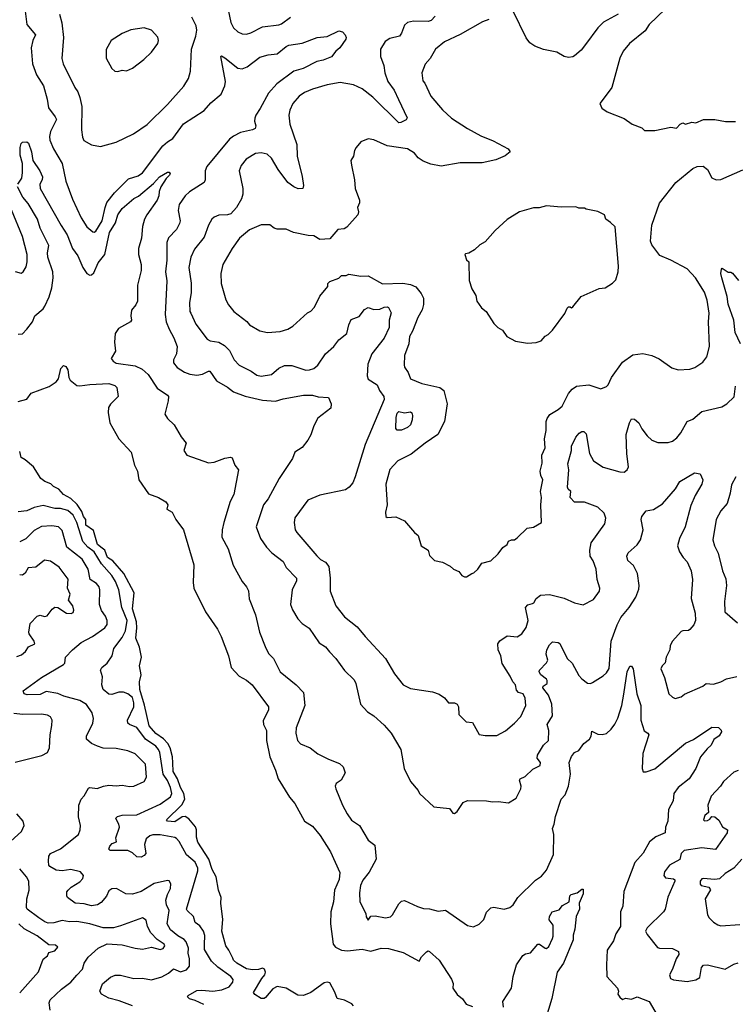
# Model space of a CAD drawing. Extents: x 1678759 to 1859541, y 384609 to 522867.
# Tile 445 of 466: x 1800165 to 1805055, y 504345 to 511067. Entities that reach past the tile are written whole.
import ezdxf

# ---------------------------------------------------------------- set-up
doc = ezdxf.new("R2010")
doc.units = 0

msp = doc.modelspace()

# ---------------------------------------------------------------- linework, layer by layer
at = {"layer": '0CON20XD'}
for points in [[(1800202.4, 511125), (1800214.6, 511035), (1800272.9, 510965), (1800254.3, 510925), (1800243.3, 510875), (1800252.5, 510765), (1800281.1, 510691.1), (1800328.2, 510615), (1800352.1, 510525), (1800361.1, 510465), (1800408.5, 510405), (1800415.7, 510385.7), (1800375.4, 510304.6), (1800368.7, 510268.7), (1800371.5, 510245), (1800395.3, 510185.3), (1800455.9, 510085.9), (1800480, 509965), (1800525, 509841.2), (1800585, 509714), (1800623.4, 509653.4), (1800665, 509618.6), (1800675, 509617.1), (1800685, 509624.3), (1800729.2, 509695), (1800748.3, 509785), (1800761.2, 509818.8), (1800812.3, 509885), (1800909.5, 509980.5), (1800975, 510000.8), (1801005, 510020.9), (1801143.9, 510206.1), (1801175, 510233.9), (1801210.5, 510255), (1801284.8, 510355.2), (1801425, 510446.2), (1801471.3, 510498.7), (1801542.1, 510557.9), (1801567.3, 510615), (1801571.8, 510645), (1801538.8, 510815), (1801545, 510821.2), (1801567.3, 510807.3), (1801655, 510736.5), (1801685, 510731.1), (1801720, 510745), (1801805, 510810.9), (1801862.9, 510827.1), (1801925, 510834.6), (1801985, 510883.1), (1802005, 510892.5), (1802095, 510907.9), (1802197.5, 510945), (1802265, 510952), (1802345, 510991.2), (1802370, 510985), (1802390, 510965), (1802396.7, 510946.7), (1802393.3, 510935), (1802353.3, 510875), (1802325, 510853.3), (1802295, 510814), (1802238.8, 510791.2), (1802195, 510782.5), (1802101.2, 510735), (1802039.2, 510715), (1801921.7, 510628.3), (1801864.7, 510565.3), (1801808.9, 510461.1), (1801777.5, 510415), (1801770.8, 510395), (1801769.2, 510375), (1801777.7, 510342.3), (1801773.8, 510325), (1801755.4, 510314.6), (1801673.4, 510296.6), (1801625, 510272.2), (1801599.5, 510250.5), (1801444.5, 510065), (1801433.3, 510035), (1801431.8, 509975), (1801424.6, 509955.4), (1801325, 509892.2), (1801295.6, 509865), (1801254.5, 509805), (1801247.5, 509765), (1801260.5, 509695), (1801257.1, 509675), (1801235.7, 509635), (1801181.6, 509578.4), (1801170, 509545), (1801169.4, 509425), (1801160.9, 509345), (1801170.4, 509285), (1801159.5, 509055), (1801165.5, 509005), (1801185.5, 508955), (1801219.1, 508895), (1801240, 508835), (1801235.7, 508785), (1801215.8, 508745), (1801216, 508725), (1801241.7, 508691.7), (1801290.6, 508660.6), (1801327.8, 508647.8), (1801375, 508640.9), (1801415, 508647.5), (1801455, 508667.8), (1801465, 508666.9), (1801510.5, 508600.5), (1801585, 508558.1), (1801625, 508527.5), (1801705, 508497.3), (1801825, 508468.9), (1801913.6, 508463.6), (1801965, 508479.4), (1802105, 508503.1), (1802165, 508503.3), (1802205, 508491.9), (1802275, 508486.7), (1802294.4, 508445), (1802291.9, 508415), (1802203.2, 508346.8), (1802174, 508295), (1802155, 508232.5)], [(1801588.9, 511135), (1801607.8, 511047.8), (1801625, 511012), (1801654.6, 510984.6), (1801685, 510970.8), (1801715, 510969.2), (1801745, 510977.5), (1801825, 511018.6), (1801935, 511032), (1801955, 511040), (1802015, 511085.6)], [(1804255, 511104.5), (1804155, 511050.8), (1804115, 511012), (1804031.7, 510898.3), (1804001.8, 510858.2), (1803955, 510821.2), (1803945, 510814), (1803915, 510809.2), (1803885.8, 510815.8), (1803835, 510846), (1803743.9, 510863.9), (1803685, 510886.7), (1803650.3, 510910.3), (1803625, 510943.3), (1803536.2, 511125)], [(1804575, 511138.9), (1804465, 511033.3), (1804438.2, 510991.8), (1804331.4, 510905), (1804288.6, 510851.4), (1804266, 510805), (1804211.2, 510605), (1804152.5, 510525), (1804130, 510495), (1804143.6, 510463.6), (1804178.3, 510438.3), (1804295, 510392.5), (1804350, 510355), (1804415, 510330), (1804435, 510310), (1804505, 510310), (1804615, 510332.5), (1804653, 510327), (1804677, 510353), (1804695, 510362.5), (1804715, 510353.3), (1804757, 510367), (1804785, 510363.3), (1804836.4, 510386.4), (1804913.9, 510386.1), (1804987, 510373), (1805055, 510372.5)], [(1800436, 511105), (1800452.2, 511045), (1800465.5, 510945), (1800453.2, 510803.2), (1800463.1, 510765), (1800540.8, 510605), (1800562.5, 510575), (1800577.1, 510535), (1800589.2, 510475), (1800588, 510315), (1800594.1, 510264.1), (1800603, 510243), (1800655, 510213.8), (1800717.7, 510202.3), (1800825, 510231.2), (1800942.9, 510287.1), (1801035, 510352), (1801175, 510488), (1801287.4, 510612.6), (1801317.5, 510665), (1801332.5, 510715), (1801338.2, 510865), (1801368.2, 510955), (1801375.4, 510995.4), (1801371.8, 511025), (1801341.5, 511085)], [(1803005, 511092.2), (1802977.4, 511062.6), (1802956.1, 511053.9), (1802855, 511057.8), (1802815, 511049.2), (1802795, 511028.8), (1802773.8, 510975), (1802759.5, 510955), (1802695, 510938.8), (1802661.2, 510918.8), (1802629.4, 510865), (1802630, 510815), (1802654, 510754), (1802661.1, 510705), (1802680.8, 510645), (1802724.6, 510585), (1802752.6, 510522.6), (1802812.5, 510397.5), (1802805, 510382.5), (1802770, 510365), (1802755, 510363.8), (1802578, 510538), (1802505.2, 510595.2), (1802445, 510623.1), (1802355, 510637.3), (1802265, 510622.5), (1802165, 510593.3), (1802110.2, 510569.8), (1802074.3, 510545), (1802032.2, 510495), (1802010.9, 510449.1), (1802003.5, 510415), (1802010.9, 510355), (1802058.2, 510215), (1802060.4, 510135), (1802095.9, 509995.9), (1802103.9, 509936.1), (1802100, 509915), (1802067.1, 509912.9), (1802039.2, 509925), (1801996.6, 509956.6), (1801930.4, 510045), (1801885, 510121.4), (1801855, 510148.9), (1801815, 510157.5), (1801777.2, 510152.8), (1801712.9, 510115), (1801678.9, 510071.1), (1801665.6, 510035), (1801690.9, 509915), (1801689.6, 509875), (1801681.5, 509845), (1801645.4, 509785), (1801607.4, 509742.6), (1801585, 509734.6), (1801525, 509732.7), (1801495, 509720), (1801478.1, 509705), (1801455.4, 509664.6), (1801426.5, 509583.5), (1801360.5, 509499.5), (1801334.6, 509445.4), (1801321.8, 509375), (1801337.4, 509267.4), (1801336.2, 509205), (1801325.4, 509135), (1801328.5, 509075), (1801335, 509062.5), (1801368.9, 508988.9), (1801445.5, 508885.5), (1801467.5, 508875), (1801525, 508866.5), (1801563.8, 508843.8), (1801598.1, 508808.1), (1801631.1, 508745), (1801665, 508709.4), (1801746.8, 508666.8), (1801785, 508639.4), (1801815, 508633.8), (1801886, 508644), (1801935, 508688.5), (1801975, 508706.4), (1802025, 508706.4), (1802120, 508675), (1802145, 508675.6), (1802175, 508685.6), (1802201.9, 508708.1), (1802254.7, 508785.3), (1802312.2, 508835), (1802345, 508880.6), (1802401.4, 508925), (1802414.5, 508985), (1802429.6, 509020.4), (1802485, 509040), (1802521.6, 509088.4), (1802545, 509102.5), (1802585, 509088.9), (1802625, 509090), (1802655, 509103.8), (1802676.2, 509106.2), (1802685, 509101.2), (1802699.4, 509075), (1802702.2, 509065), (1802690, 509015), (1802690.4, 508965), (1802656.2, 508893.8), (1802571.5, 508785), (1802544.5, 508715), (1802538.8, 508635), (1802545, 508612.5), (1802606.7, 508575), (1802623.8, 508535), (1802653.8, 508495), (1802656, 508475), (1802525, 508166.7), (1802458.1, 507945), (1802440.5, 507905), (1802415.3, 507874.7), (1802392, 507858), (1802215, 507821.9), (1802132.8, 507787.2), (1802044.5, 507665.5), (1802040.6, 507635), (1802048.1, 507585), (1802058.6, 507565), (1802195, 507407.1), (1802221.3, 507381.3), (1802255, 507363.5), (1802276.4, 507335), (1802287.5, 507255), (1802285.7, 507165), (1802324.6, 507064.6), (1802385, 506990), (1802472.1, 506922.1), (1802525.8, 506855), (1802665.5, 506705.5), (1802725, 506600), (1802785, 506526.7), (1802835, 506501.2), (1802985, 506478.8), (1803031.9, 506461.9), (1803068, 506438), (1803095, 506402.5), (1803135, 506403.8), (1803153.3, 506395), (1803163.8, 506375), (1803165, 506322.5), (1803215, 506273.3), (1803259.3, 506269.3), (1803305, 506187.5), (1803345, 506180), (1803425, 506179.2), (1803485, 506212.9), (1803545, 506264.2), (1803589.4, 506310.6), (1803622.5, 506385), (1803618.8, 506435), (1803606.2, 506465), (1803574, 506474), (1803559.1, 506489.1), (1803553.3, 506525), (1803535.5, 506545.5), (1803516.7, 506585), (1803460.8, 506670.8), (1803453.2, 506723.2), (1803434.2, 506764.2), (1803431.3, 506805), (1803445, 506826.5), (1803495, 506860.8), (1803565, 506854.4), (1803596, 506875), (1803625, 506916.7), (1803638.5, 506965), (1803620, 507055), (1803637.6, 507072.4), (1803668, 507082), (1803677.5, 507085), (1803693.8, 507115), (1803722.6, 507137.4), (1803785, 507143.1), (1803885, 507118.6), (1803955, 507086.2), (1804015, 507071.2), (1804085, 507108.8), (1804125.8, 507165), (1804128.6, 507185), (1804111.1, 507245), (1804104.6, 507315), (1804082.9, 507372.9), (1804062.7, 507405), (1804061.5, 507445), (1804070.5, 507495), (1804162.5, 507625), (1804170.8, 507665), (1804158.9, 507698.9), (1804115, 507740), (1804025, 507773.6), (1803955, 507773.5), (1803926.4, 507805), (1803930, 507845), (1803912, 507862), (1803907.8, 507875), (1803918.1, 507995), (1803909.7, 508035), (1803935.3, 508125), (1803934.6, 508155.4), (1803965, 508216.7), (1803987.5, 508245), (1804005, 508256.7), (1804020, 508255), (1804035, 508240), (1804058, 508105), (1804085, 508056.2), (1804151.7, 508011.7), (1804265, 507980), (1804295, 507978.8), (1804315, 507993.3), (1804323.8, 508015), (1804313.3, 508103.3), (1804308.2, 508235), (1804331.1, 508315), (1804345, 508341.2), (1804365, 508339.2), (1804395.4, 508315.4), (1804415, 508274), (1804452, 508225), (1804485, 508195.8), (1804525, 508181.4), (1804595, 508181.4), (1804625, 508189.2), (1804655, 508212.5), (1804682.6, 508247.4), (1804725, 508324.4), (1804765, 508339.2), (1804825, 508391.5), (1804963.3, 508425), (1804996.2, 508443.8), (1805047.1, 508492.9), (1805056.5, 508565)], [(1803370.3, 511069.7), (1803327, 511053), (1803175, 510965.6), (1803068.8, 510915), (1803006.2, 510865), (1802968.8, 510801.2), (1802935, 510762.5), (1802912, 510705), (1802920.5, 510650.5), (1802933.6, 510633.6), (1802974, 510545), (1803052.9, 510452.9), (1803115, 510394.3), (1803225, 510324.4), (1803315, 510273.3), (1803399.8, 510239.8), (1803502, 510185), (1803516.7, 510165), (1803481.7, 510138.3), (1803419.2, 510110.9), (1803325, 510090.4), (1803175, 510090.4), (1803045, 510068.1), (1802975, 510080.8), (1802922.1, 510102.1), (1802886.7, 510125), (1802863.3, 510155), (1802815, 510185.6), (1802675, 510205.7), (1802585, 510248), (1802546.4, 510253.6), (1802496.4, 510233.6), (1802463.3, 510195), (1802453.3, 510175), (1802446.7, 510135), (1802427.5, 510105), (1802433.3, 510073.3), (1802452.5, 509975), (1802456.7, 509915), (1802486.7, 509835), (1802487, 509817), (1802474.1, 509785.9), (1802480, 509755), (1802476.1, 509733.9), (1802399.3, 509650.7), (1802381.7, 509638.3), (1802340, 509635), (1802285, 509570), (1802215, 509567.5), (1802175, 509592.5), (1802137, 509593), (1802035, 509613.3), (1801986.1, 509636.1), (1801925, 509636.7), (1801905, 509643.3), (1801875, 509667.5), (1801815, 509666.7), (1801735, 509632), (1801668, 509575), (1801617.1, 509505), (1801553.2, 509396.8), (1801538.6, 509335), (1801541.9, 509265), (1801572.5, 509155), (1801591.3, 509121.3), (1801628.8, 509075), (1801716.8, 509006.8), (1801735, 508984.2), (1801805, 508942.9), (1801858, 508932), (1801945, 508939.2), (1801997.5, 508955), (1802032.5, 508975), (1802132.5, 509065), (1802155, 509077.5), (1802180, 509105), (1802215, 509180), (1802270, 509245), (1802270, 509265), (1802285, 509280), (1802345, 509302.5), (1802365, 509320), (1802395, 509320), (1802415, 509330), (1802496.1, 509316.1), (1802545, 509318), (1802644.5, 509264.5), (1802782.2, 509267.8), (1802835, 509258.8), (1802872.3, 509242.3), (1802908.9, 509198.9), (1802923.6, 509165), (1802923.4, 509123.4), (1802914.5, 509085.5), (1802884.4, 509035), (1802848.8, 508941.2), (1802827.5, 508905), (1802823.1, 508855), (1802794.4, 508775), (1802791.2, 508711.2), (1802794, 508695), (1802819.1, 508659.1), (1802835, 508616.2), (1802912.7, 508582.7)], [(1800835, 510714.2), (1800865, 510723.3), (1800895, 510718.8), (1800935, 510736.2), (1801013.3, 510795), (1801065.6, 510844.4), (1801108.8, 510905), (1801114, 510925), (1801108.8, 510948.8), (1801066.8, 510996.8), (1801015, 511012), (1800925, 510998), (1800865, 510973.8), (1800791.2, 510925), (1800755.9, 510864.1), (1800756, 510805), (1800795, 510733.3), (1800815, 510716.2), (1800835, 510714.2)], [(1800152.5, 509945), (1800178.9, 509985), (1800185.4, 510025), (1800183.5, 510085), (1800167.4, 510142.6), (1800168.2, 510195), (1800175, 510221.2), (1800185, 510230), (1800213, 510233), (1800225, 510223.3), (1800246.4, 510165), (1800256, 510106), (1800303.1, 510035), (1800320.6, 509995), (1800318.6, 509975), (1800303.1, 509945), (1800304.4, 509915), (1800448.8, 509661.2), (1800488.9, 509598.9), (1800526.7, 509505), (1800561.5, 509455), (1800595.6, 509375), (1800625, 509334), (1800645, 509322.5), (1800655, 509324.2), (1800670.6, 509339.4), (1800702.4, 509407.6), (1800746.3, 509463.7), (1800777.8, 509615), (1800820.8, 509679.2), (1800835, 509735.7), (1800865, 509778.9), (1800944.7, 509845.3), (1800977.4, 509862.6), (1801080.4, 509949.6), (1801120.6, 509995), (1801175, 510026), (1801186.7, 510026.7), (1801193.3, 510015), (1801188.8, 510005), (1801166.8, 509983.2), (1801129.4, 509925), (1801117.1, 509895), (1801115.6, 509865), (1801105.5, 509835), (1801034.7, 509735.3), (1801018.1, 509705), (1801004.4, 509655), (1800996.9, 509575), (1800977.5, 509505), (1800977.5, 509465), (1800994.2, 509395), (1800994.3, 509355), (1800970, 509255), (1800970.8, 509145), (1800959.1, 509120.9), (1800928, 509085), (1800924.2, 509045), (1800928.8, 509015), (1800923.3, 509005), (1800841.2, 508958.8), (1800818, 508925), (1800814, 508865), (1800818.8, 508805), (1800790, 508755), (1800803.3, 508735), (1800823.3, 508723.3), (1800955, 508703.9), (1801002.3, 508682.3), (1801042.7, 508645), (1801105, 508551.9), (1801174.2, 508504.2), (1801181.2, 508495), (1801179.2, 508465), (1801156, 508375), (1801175, 508343.3), (1801220.5, 508300.5), (1801269.5, 508219.5), (1801302.5, 508175), (1801287.5, 508125), (1801307.5, 508095), (1801455, 508041.2), (1801494.1, 508045.9), (1801565.9, 508074.1), (1801605, 508081.2), (1801616.2, 508075), (1801636, 508025), (1801659.2, 507995), (1801628.6, 507825), (1801602.6, 507777.4), (1801560.6, 507635), (1801548.9, 507585), (1801546.9, 507535), (1801589.4, 507455), (1801622.8, 507342.8), (1801685, 507231.2), (1801715.8, 507195.8), (1801728.8, 507168.8), (1801732.1, 507112.1), (1801776.7, 507005), (1801804.4, 506885), (1801841.7, 506788.3), (1801865, 506740), (1801899.2, 506705), (1801944.3, 506615), (1802054, 506525), (1802103.2, 506473.2), (1802114.3, 506385), (1802055, 506232.5), (1802052.7, 506195), (1802062.2, 506145), (1802083.8, 506123.8), (1802148.8, 506095), (1802203.3, 506055), (1802275, 506017.5), (1802349.7, 505989.7), (1802376.2, 505965), (1802388.8, 505925), (1802361.2, 505875), (1802327.3, 505852.7), (1802321.4, 505835), (1802325.8, 505815), (1802370.8, 505705), (1802402.9, 505645), (1802433.1, 505603.1), (1802486.2, 505565), (1802546.2, 505465), (1802591.7, 505431.7), (1802600, 505335), (1802552.1, 505247.9), (1802508.7, 505191.3), (1802494.3, 505155), (1802486, 505105), (1802490, 505045), (1802530, 504965), (1802533, 504943), (1802545, 504920), (1802565, 504946.7), (1802595, 504948.8), (1802665, 504936), (1802697.9, 504942.1), (1802712, 504955), (1802755, 505031.2), (1802775, 505050), (1802795, 505053.8), (1802882.1, 505012.1), (1802925, 504998), (1802965.9, 504995.9), (1803025, 504981.2), (1803075, 504988), (1803225, 504883.8), (1803265, 504873.8), (1803305, 504892.5), (1803321.2, 504908.8), (1803335.4, 504924.6), (1803355.6, 504974.4), (1803385, 505002.5), (1803405, 505007.1), (1803475, 504994.2), (1803513.9, 505006.1), (1803535.8, 505024.2), (1803569.2, 505075), (1803688.8, 505191.2), (1803729.7, 505220.3), (1803765, 505260), (1803812.1, 505367.9), (1803814.5, 505504.5), (1803805.6, 505545), (1803817.8, 505575), (1803825, 505626.7), (1803864.6, 505745), (1803891.9, 505775), (1803916, 505835), (1803929.2, 505915), (1803919.2, 505995), (1803935, 506036.7), (1803955, 506063.3), (1803985, 506076.7), (1804019.2, 506125), (1804057.5, 506155), (1804068.8, 506175), (1804075, 506210), (1804115, 506190), (1804145, 506186), (1804175, 506193.8), (1804206.4, 506223.6), (1804232, 506258), (1804251.4, 506298.6), (1804280.4, 506385), (1804292.3, 506462.3), (1804315.8, 506615), (1804335, 506652.5), (1804345, 506652.5), (1804356, 506635), (1804381.4, 506465), (1804410, 506385), (1804408.9, 506285), (1804430.8, 506210.8), (1804456.8, 506196.8), (1804464, 506185), (1804423.3, 506056.7), (1804418.8, 505955), (1804425, 505932.5), (1804445, 505931.2), (1804505, 505951.4), (1804715, 506126.7), (1804768.1, 506151.9), (1804895, 506237.5), (1804940, 506235), (1804957, 506217), (1804960, 506205), (1804945, 506178.8), (1804908.3, 506151.7), (1804890, 506115), (1804861.5, 506088.5), (1804817.1, 506035), (1804785.8, 505955), (1804738.6, 505885), (1804664.4, 505825), (1804635.6, 505785), (1804630.5, 505735), (1804597.5, 505675), (1804594.6, 505595), (1804578.1, 505555), (1804574.4, 505515.6), (1804512.1, 505487.9), (1804469.5, 505455), (1804425, 505377.8), (1804367.6, 505312.4), (1804292.2, 505115), (1804285.3, 505015), (1804269.3, 504975), (1804270, 504875), (1804238, 504825), (1804222.7, 504777.3), (1804178.9, 504715), (1804174.4, 504615), (1804177.5, 504535), (1804250, 504455), (1804256, 504435), (1804252, 504415), (1804265, 504393.8), (1804285, 504376.7), (1804305, 504386.2), (1804345, 504380), (1804385, 504395.7), (1804466.2, 504365), (1804520, 504270)], [(1802912.7, 508582.7), (1803035, 508556.9), (1803062, 508535), (1803085.6, 508445), (1803068.5, 508325), (1803022, 508235), (1802935, 508176.9), (1802838.8, 508101.2), (1802748.8, 508055), (1802695, 507996.7), (1802666.2, 507895), (1802676.2, 507755), (1802663.8, 507705), (1802667.5, 507675), (1802675, 507667.5), (1802735, 507673.3), (1802795, 507646.7), (1802862.5, 507565), (1802886.7, 507545), (1802907.5, 507475), (1802956.2, 507446.2), (1802965, 507410), (1803000, 507375), (1803055, 507362.5), (1803106.1, 507336.1), (1803130, 507315), (1803165, 507300), (1803185, 507272.5), (1803205, 507262.5), (1803217, 507263), (1803253.9, 507286.1), (1803268.3, 507291.7), (1803295, 507316.7), (1803322.7, 507357.3), (1803385, 507372.5), (1803435, 507420), (1803467.3, 507462.7), (1803495.9, 507484.1), (1803505, 507507.5), (1803525, 507516.7), (1803545, 507516.7), (1803565, 507530), (1803632.5, 507595), (1803675, 507603.3), (1803730, 507635), (1803725.7, 507755), (1803731.5, 507805), (1803722.9, 507845), (1803739.2, 507925), (1803725.8, 507955), (1803721.2, 507985), (1803735, 508040), (1803733.8, 508095), (1803754.4, 508145), (1803750, 508205), (1803761.7, 508261.7), (1803762, 508325), (1803770, 508345), (1803787.7, 508372.3), (1803845, 508405.7), (1803871.1, 508428.9), (1803914.5, 508515), (1803940.6, 508545), (1803969.2, 508565), (1804054.4, 508574.4), (1804135, 508547.5), (1804175, 508563.8), (1804186.7, 508575), (1804208, 508625), (1804285, 508730), (1804355, 508780), (1804421.7, 508788.3), (1804485, 508774.3), (1804535, 508750.8), (1804620.3, 508690.3), (1804665, 508676.7), (1804745, 508681.2), (1804777.7, 508692.3), (1804831.7, 508728.3), (1804860, 508765), (1804878.8, 508835), (1804870.8, 509005), (1804875.5, 509064.5), (1804862.8, 509152.8), (1804845, 509206.2), (1804783.6, 509305), (1804725, 509365.6), (1804615, 509425.8), (1804537.9, 509457.9), (1804485, 509529.2), (1804475.4, 509555.4), (1804483.4, 509665), (1804535.9, 509814.1), (1804649.4, 509955), (1804765, 510051.4), (1804795, 510064.2), (1804835, 510067.5), (1804865, 510043.8), (1804895, 509986.7), (1804925, 509973.3), (1804955, 509976.2), (1805105, 510042.5)], [(1800155, 508920), (1800185, 508923.3), (1800215, 508954.2), (1800253.5, 509005), (1800268.5, 509045), (1800325, 509093.1), (1800338, 509112), (1800366.7, 509175), (1800384.6, 509235.4), (1800394.6, 509304.6), (1800390.7, 509345), (1800356.7, 509445), (1800355.4, 509475), (1800364.5, 509525), (1800304.8, 509644.8), (1800287.3, 509705), (1800222.1, 509812.1), (1800186.7, 509855), (1800150.9, 509925)], [(1800135, 509348.8), (1800175, 509336.7), (1800190, 509345), (1800209.5, 509380.5), (1800216.7, 509415), (1800215.4, 509464.6), (1800185, 509586), (1800108.9, 509768.9)], [(1803635, 508858.8), (1803695, 508863.3), (1803727.5, 508875), (1803755, 508907.5), (1803775, 508917.5), (1803805, 508947.5), (1803888.8, 509061.2), (1803905, 509097.5), (1803915, 509106.7), (1803927, 509107), (1803935, 509100), (1803945, 509107.5), (1804001.7, 509178.3), (1804125, 509232.5), (1804165, 509237.5), (1804215, 509267.5), (1804238.3, 509291.7), (1804253.8, 509345), (1804256, 509385), (1804233, 509653), (1804203, 509683), (1804170, 509705), (1804160, 509735), (1804115, 509757.5), (1804035, 509772.5), (1804025, 509780), (1803985, 509780), (1803965, 509790), (1803865, 509787.5), (1803765, 509797.5), (1803715, 509782.5), (1803675, 509782.5), (1803580, 509755), (1803495, 509702.5), (1803415, 509627.5), (1803345, 509550), (1803309.5, 509530.5), (1803272.5, 509495), (1803235, 509474), (1803211.2, 509468.8), (1803207.5, 509465), (1803218.3, 509428.3), (1803233, 509413), (1803237, 509287), (1803255, 509230), (1803282.5, 509185), (1803287.5, 509145), (1803320.7, 509100.7), (1803352.5, 509075), (1803405, 508992.5), (1803432.5, 508965), (1803465, 508947.5), (1803492.5, 508905), (1803552.3, 508872.3), (1803635, 508858.8)], [(1805089.5, 508855), (1805052.6, 508932.6), (1805045.4, 509015), (1805005.5, 509125), (1804998, 509178), (1804961.9, 509305), (1804956.7, 509333.3), (1804960, 509365), (1804965, 509370), (1805005, 509342.5), (1805025, 509343.3), (1805035, 509337.5), (1805077.3, 509287.3)], [(1800155, 508461.2), (1800215, 508476.7), (1800243, 508517), (1800367.5, 508562.5), (1800414.7, 508595.3), (1800430.6, 508615), (1800446, 508685), (1800465, 508706.7), (1800480, 508700), (1800495, 508677.5), (1800500, 508625), (1800510, 508605), (1800555, 508570.5), (1800575, 508567.1), (1800645, 508577.1), (1800775, 508583.5), (1800815, 508568.6), (1800828.6, 508555), (1800837.5, 508495), (1800785, 508443.3), (1800771.2, 508418.8), (1800769.2, 508385), (1800780.8, 508315), (1800842.5, 508205), (1800925.7, 508115), (1800948.6, 508025), (1800969.4, 507985), (1800979.2, 507925), (1801045, 507830), (1801112.5, 507805)], [(1802745, 508264.4), (1802736, 508275), (1802738.3, 508351.7), (1802745, 508380), (1802755, 508392.5), (1802795, 508382.5), (1802835, 508390), (1802845, 508382.5), (1802850, 508365), (1802847.1, 508335), (1802835, 508301.2), (1802815, 508281.9), (1802775, 508264.6), (1802745, 508264.4)], [(1802155, 508232.5), (1802134.4, 508195.6), (1802095, 508146.2), (1802046.2, 508115), (1802028.7, 508071.3), (1801938.6, 507935), (1801863.3, 507795), (1801831.1, 507755), (1801780.6, 507605), (1801811.4, 507525), (1801850.8, 507465), (1801887.2, 507427.2), (1801965, 507368), (1801986.3, 507326.3), (1802057.5, 507255), (1802057.5, 507235), (1802027.5, 507175), (1802015.8, 507075), (1802028.7, 507038.7), (1802065, 506976.2), (1802094.4, 506944.4), (1802143.9, 506913.9), (1802211.7, 506811.7), (1802254, 506785), (1802281.1, 506751.1), (1802325, 506706), (1802384.6, 506624.6), (1802450.9, 506560.9), (1802462.5, 506535), (1802493.2, 506393.2), (1802541.7, 506341.7), (1802585, 506314.2), (1802655, 506250.8), (1802704.2, 506195), (1802770, 506085), (1802792.5, 505955), (1802835, 505866.7), (1802886.7, 505805), (1802896.7, 505785), (1802993.9, 505693.9), (1803101.7, 505681.7), (1803125, 505650), (1803135, 505647.5), (1803155, 505661.2), (1803195, 505722), (1803225, 505736.2), (1803355, 505733.3), (1803395, 505726.7), (1803435, 505730), (1803505, 505720), (1803557, 505753), (1803590, 505815), (1803591.2, 505835), (1803580, 505875), (1803583.8, 505885), (1803619.6, 505900.4), (1803670.8, 505949.1), (1803720.8, 505975), (1803724.2, 505995), (1803701.2, 506025), (1803702, 506045), (1803745, 506114), (1803778.5, 506145), (1803780.5, 506215), (1803770.3, 506255), (1803806.5, 506315), (1803800, 506395), (1803778.5, 506455), (1803740, 506505), (1803742.1, 506517.9), (1803768.5, 506535), (1803768.9, 506555), (1803764.5, 506565), (1803725, 506594.4), (1803714.5, 506615.5), (1803716, 506625), (1803764.3, 506675.7), (1803774, 506695), (1803762.2, 506735), (1803766.4, 506765), (1803785, 506799.5), (1803805, 506819.2), (1803845, 506815.8), (1803855, 506808.8), (1803905, 506706.2), (1803940, 506675), (1803985, 506590), (1804005, 506567.1), (1804045, 506537.5), (1804065, 506536), (1804077.9, 506542.1), (1804151.8, 506588.2), (1804175, 506607.5), (1804192, 506638), (1804207.3, 506825), (1804247.1, 506935), (1804271.5, 506985), (1804328.9, 507055), (1804374.6, 507125), (1804395, 507180), (1804398.5, 507205), (1804386.9, 507286.9), (1804359.8, 507339.8), (1804321.2, 507375), (1804314, 507405), (1804322.7, 507427.3), (1804385, 507480.8), (1804406.9, 507515), (1804425.5, 507584.5), (1804411.9, 507655), (1804416, 507675), (1804445, 507713.8), (1804495, 507722.5), (1804557.2, 507762.8), (1804646, 507865), (1804675, 507913.3), (1804775, 507972.5), (1804815, 507967.5), (1804833.3, 507925), (1804826, 507895), (1804780.7, 507819.3), (1804750.4, 507749.6), (1804713.1, 507605), (1804672.9, 507525), (1804659.2, 507475), (1804674, 507435), (1804697.5, 507395), (1804725.8, 507365), (1804753.7, 507303.7), (1804762.9, 507245), (1804754, 507115), (1804780, 507015), (1804782.1, 506965), (1804770.9, 506935), (1804745, 506904.4), (1804735, 506897.5), (1804695, 506895.6), (1804685, 506890), (1804625.7, 506825), (1804610.6, 506795), (1804608.2, 506765), (1804581.8, 506715), (1804574.7, 506675.3), (1804553.8, 506655), (1804546.8, 506635), (1804570.9, 506575), (1804601.4, 506465), (1804625, 506440.8), (1804643.1, 506433.1), (1804685, 506444.6), (1804708.4, 506461.6), (1804832.8, 506517.2), (1804855, 506535.7), (1804905, 506530), (1804955, 506545.8), (1804993.8, 506566.2), (1805065, 506583.1)], [(1802446.7, 504335), (1802435, 504347.5), (1802383.3, 504373.3), (1802333.3, 504383.3), (1802317.9, 504427.9), (1802285, 504490.5), (1802265, 504496.5), (1802245, 504492), (1802155, 504425.5), (1802105, 504404.7), (1802065, 504406.1), (1801985, 504454.6), (1801925, 504466), (1801895, 504449.5), (1801845, 504390.5), (1801835, 504383.8), (1801815, 504384.6), (1801772, 504412), (1801762, 504425), (1801819.3, 504520.7), (1801840.6, 504545), (1801845.3, 504565.3), (1801838.9, 504585), (1801825, 504590.5), (1801797.6, 504582.4), (1801755, 504580.4), (1801715, 504586.3), (1801648.7, 504625), (1801627.1, 504645), (1801620.9, 504659.1), (1801595.1, 504715.1), (1801572.5, 504745), (1801546.3, 504845), (1801553, 504923), (1801539.6, 505035), (1801541.8, 505075), (1801523, 505123), (1801506.7, 505215), (1801479.7, 505265), (1801456.8, 505336.8), (1801381.2, 505451.2), (1801372.4, 505485), (1801374, 505535), (1801366.2, 505556.2), (1801320.7, 505610.7), (1801295, 505627.2), (1801275, 505625.3), (1801225, 505590.7), (1801174.8, 505594.8), (1801168.5, 505605), (1801272.7, 505707.3), (1801294, 505745), (1801286.9, 505785), (1801264.8, 505825), (1801243.5, 505885), (1801214.4, 505934.4), (1801212.6, 505992.6), (1801208.8, 506035), (1801192.2, 506095), (1801176.5, 506125), (1801148.4, 506158.4), (1801095, 506192.8), (1801048.8, 506245), (1801017.3, 506387.3), (1800985, 506493.8), (1800984.1, 506545.9), (1800995.6, 506594.4), (1800983.3, 506655), (1800997.8, 506715), (1800983.9, 506783.9), (1800957.8, 506845), (1800965.9, 506914.1), (1800963.2, 506955), (1800934.8, 507045), (1800947.9, 507155), (1800875.9, 507285), (1800801.7, 507371.7), (1800765.3, 507395), (1800745.8, 507445.8), (1800729.2, 507459.2), (1800696.9, 507485), (1800670.1, 507580.1), (1800616.4, 507615), (1800616.2, 507655), (1800600.2, 507675), (1800588.6, 507708.6), (1800558.2, 507758.2), (1800515, 507798), (1800465, 507824.4), (1800432.7, 507862.7), (1800395, 507880), (1800378.8, 507898.8), (1800337.5, 507915), (1800310, 507935), (1800260, 508015), (1800203, 508063), (1800175, 508077.5), (1800165, 508120)], [(1805057.8, 507945), (1805029.1, 507890.9), (1805020.4, 507835), (1804998.2, 507765), (1804956.8, 507715), (1804924.5, 507655), (1804902.2, 507515), (1804912.2, 507475), (1804938.5, 507425), (1804967.1, 507305), (1804990.8, 507250.8), (1804994.6, 507205), (1804980.6, 507095), (1804984.2, 507024.2), (1805070.3, 506950.3)], [(1801423.4, 504343.4), (1801365, 504371.1), (1801325, 504382.2), (1801311.4, 504395), (1801315.8, 504405), (1801375, 504438), (1801408.7, 504441.3), (1801485.6, 504435.6), (1801547.4, 504442.6), (1801595.5, 504464.5), (1801622.5, 504495), (1801624.4, 504515), (1801606.9, 504535), (1801518.2, 504598.2), (1801475, 504640), (1801428.1, 504718.1), (1801427.3, 504752.7), (1801430.4, 504815), (1801421.5, 504845), (1801395, 504880.9), (1801363.5, 504903.5), (1801353.8, 504945), (1801308.6, 504985), (1801304.4, 504995), (1801383.1, 505255), (1801382.8, 505275), (1801365, 505314.4), (1801304.7, 505365), (1801255, 505455.6), (1801237.2, 505477.2), (1801224.5, 505484.5), (1801125, 505501.3), (1801075, 505501.8), (1801054.3, 505495), (1801028.5, 505475), (1801017.8, 505435), (1801027.5, 505375), (1801015, 505360), (1800995, 505350), (1800965, 505350.8), (1800935, 505378.6), (1800905, 505395.7), (1800784.1, 505394.1), (1800773.3, 505405), (1800782, 505425), (1800797.9, 505442.1), (1800826.7, 505455), (1800822.1, 505482.1), (1800846.6, 505555), (1800843.1, 505575), (1800830.4, 505595), (1800823.1, 505615), (1800833.5, 505626.5), (1800865, 505635.4), (1800965, 505639.3), (1801125, 505710.4), (1801195, 505760.9), (1801205.2, 505785), (1801195.6, 505825), (1801175, 505872.2), (1801145.2, 505915), (1801123, 506065), (1801114.2, 506084.2), (1801095, 506107.1), (1801025, 506155.3), (1800965, 506235.3), (1800914.7, 506254.7), (1800902.9, 506265), (1800901.1, 506285), (1800945.8, 506375), (1800945.8, 506404.2), (1800935, 506440), (1800905, 506465.2), (1800875, 506476.2), (1800843.3, 506475), (1800795, 506460.5), (1800775, 506463.1), (1800734.4, 506495), (1800726.5, 506525), (1800730.6, 506580.6), (1800718.1, 506625), (1800727.1, 506645), (1800762.2, 506675), (1800797.1, 506725), (1800807.9, 506775), (1800865, 506849.3), (1800889, 506895), (1800899.3, 506965), (1800864, 507055), (1800843.1, 507175), (1800820.7, 507230.7), (1800795, 507271.8), (1800725, 507351.8), (1800675, 507433.9), (1800631.3, 507465), (1800596.3, 507505), (1800556, 507635), (1800530.8, 507685), (1800495, 507717), (1800445, 507729.3), (1800405, 507730), (1800325, 507751.2), (1800265, 507736.8), (1800215, 507713.1), (1800155, 507707.5)], [(1801112.5, 507805), (1801163.8, 507775), (1801176.7, 507755), (1801170, 507725), (1801206.7, 507705), (1801232.5, 507655), (1801283.8, 507585), (1801354.6, 507345), (1801350, 507225), (1801354.2, 507185), (1801435.4, 507025.4), (1801517.5, 506905), (1801542.5, 506855), (1801590.8, 506725), (1801610, 506645), (1801665.7, 506585.7), (1801715, 506558.6), (1801754.2, 506525), (1801865.8, 506375), (1801866, 506355), (1801828.8, 506281.2), (1801830, 506255), (1801850.6, 506215), (1801850.8, 506145), (1801873.9, 506033.9), (1801913.9, 505943.9), (1801931.2, 505885), (1802009.1, 505759.1), (1802045.5, 505715.5), (1802110.8, 505595), (1802165, 505560.8), (1802218.1, 505498.1), (1802287.9, 505385), (1802353.3, 505245), (1802347, 505197), (1802316.6, 505125), (1802309.7, 505045), (1802291.2, 504975), (1802288.4, 504895), (1802307.2, 504755), (1802324, 504734), (1802365, 504714.7), (1802405, 504710), (1802505, 504721.2), (1802565, 504706.8), (1802635, 504729.1), (1802685, 504725.6), (1802785, 504697.9), (1802895, 504640), (1802910.7, 504669.3), (1802945, 504704), (1802955, 504708.8), (1802965, 504704.2), (1803030.5, 504645), (1803115.4, 504515.4), (1803126.4, 504486.4), (1803124.4, 504455), (1803155, 504410.6), (1803191.3, 504381.3), (1803215.3, 504345.3), (1803260, 504330)], [(1800935.4, 504335.4), (1800845, 504368.1), (1800775, 504385.7), (1800723.8, 504415), (1800712, 504435), (1800730.8, 504485), (1800785, 504529.4), (1800817, 504543), (1800855, 504543.8), (1800945, 504520.9), (1801005, 504522.7), (1801065, 504511.8), (1801137.2, 504532.8), (1801182.3, 504557.7), (1801215, 504586), (1801265, 504566.5), (1801305, 504580.5), (1801324.4, 504605), (1801325.3, 504654.7), (1801316.7, 504695), (1801317.6, 504727.6), (1801301.9, 504771.9), (1801288.3, 504788.3), (1801245, 504811.6), (1801195, 504853.9), (1801173.7, 504895), (1801185.9, 504985.9), (1801168.4, 505025), (1801164.7, 505055), (1801174.5, 505095.5), (1801196.3, 505135), (1801196.9, 505166.9), (1801187.2, 505187.2), (1801175, 505190), (1801085, 505170), (1800996, 505115), (1800935, 505097.8), (1800889.7, 505099.7), (1800825.7, 505135.7), (1800795, 505132.7), (1800775, 505119.4), (1800757.4, 505082.6), (1800720.8, 505039.2), (1800695.8, 505024.3), (1800655, 505016.8), (1800605, 505030), (1800545, 505035.6), (1800491.2, 505075), (1800486.2, 505085), (1800487.7, 505112.3), (1800496, 505125), (1800516, 505145), (1800575, 505180), (1800596.2, 505203.8), (1800601.4, 505225), (1800579.8, 505249.8), (1800515, 505265.7), (1800455, 505255.6), (1800415, 505260.8), (1800371.2, 505285), (1800364.2, 505295), (1800362.2, 505322.2), (1800363.5, 505356.5), (1800375, 505374), (1800445, 505405.5), (1800566.9, 505505), (1800578.1, 505535), (1800581.1, 505565), (1800567.2, 505625), (1800568.4, 505705), (1800584.2, 505745.8), (1800605, 505768.2), (1800635, 505820.6), (1800645, 505825.6), (1800695, 505818), (1800737.5, 505835), (1800775, 505841.4), (1800825, 505837.5), (1800865, 505841.9), (1800915, 505830.8), (1800944.1, 505834.1), (1801015, 505865.8), (1801032.2, 505895), (1801024.3, 505985), (1800955, 506054), (1800905, 506076), (1800825, 506090.4), (1800735, 506093.1), (1800696.3, 506106.3), (1800655.8, 506125), (1800622.5, 506155), (1800622.7, 506175), (1800665.4, 506264.6), (1800669.6, 506295), (1800660.4, 506335), (1800621.1, 506391.1), (1800575, 506417.9), (1800467.8, 506447.8), (1800425, 506466), (1800345, 506479.6), (1800305, 506460.9), (1800216.6, 506456.6), (1800196.2, 506465), (1800188.8, 506485), (1800314.5, 506575.5), (1800463.8, 506665), (1800472.5, 506675), (1800479.2, 506715), (1800525, 506763.8), (1800584.2, 506815), (1800663.7, 506856.4), (1800747.1, 506915), (1800762.4, 506937.6), (1800763.3, 506965), (1800750.9, 506995), (1800725, 507032.5), (1800711.4, 507075), (1800713.7, 507173.7), (1800707.8, 507195), (1800688.8, 507218.8), (1800647.8, 507245), (1800632.7, 507315), (1800592.7, 507385), (1800486.3, 507466.4), (1800455, 507578.8), (1800430, 507605), (1800385, 507611.8), (1800315, 507606.2), (1800265, 507580), (1800206.4, 507523.6), (1800165, 507501.5)], [(1800145, 506718.7), (1800178.2, 506731.8), (1800205.4, 506754.6), (1800225, 506786), (1800267.5, 506805), (1800263.3, 506825), (1800228.8, 506875), (1800228, 506885), (1800237.8, 506945), (1800284.3, 506995), (1800305, 507002.3), (1800335, 506993.1), (1800353.9, 506996.1), (1800386.9, 507043.1), (1800405, 507055.4), (1800425, 507053.3), (1800485.3, 507015.3), (1800517.5, 507012.5), (1800529.5, 507020.5), (1800534.3, 507035), (1800527.5, 507065), (1800497.5, 507105), (1800510, 507145), (1800491.3, 507185), (1800496.6, 507246.6), (1800435, 507328.9), (1800375, 507369.4), (1800335, 507376.7), (1800275, 507330), (1800224, 507325), (1800202.5, 507287.5), (1800185, 507275.6), (1800165, 507276.5)], [(1800135, 505998.8), (1800317.2, 506042.8), (1800355, 506064), (1800368.9, 506095), (1800373.8, 506185), (1800385, 506247.5), (1800387.1, 506285), (1800376.4, 506306.4), (1800355, 506319.4), (1800315, 506326.4), (1800186, 506324), (1800125, 506329.6)], [(1805075, 505941.5), (1805045, 505930.5), (1804973.5, 505866.5), (1804953.1, 505835), (1804888.8, 505765), (1804868, 505705), (1804872.5, 505655), (1804847, 505633), (1804836.7, 505605), (1804845, 505596.7), (1804865, 505600.8), (1804881.7, 505608.3), (1804895, 505627.5), (1804915, 505625.7), (1804941.8, 505601.8), (1804967.2, 505557.2), (1805002, 505535), (1804998.6, 505515), (1804918.3, 505401.7), (1804825, 505412.3), (1804706.2, 505395), (1804684.5, 505375), (1804675.9, 505334.1), (1804605, 505293.8), (1804570.6, 505249.4), (1804565.5, 505225), (1804577.5, 505207.5), (1804632.4, 505202.4), (1804640.8, 505195), (1804640.6, 505185), (1804593.9, 505076.1), (1804575.7, 504995), (1804565, 504976.7), (1804453, 504867), (1804441.2, 504845), (1804452, 504822), (1804522.1, 504732.1), (1804537, 504727), (1804625, 504725.9), (1804667.1, 504705), (1804668.1, 504685), (1804649.5, 504655), (1804626.5, 504585), (1804604.7, 504545.3), (1804610.8, 504520.8), (1804631.7, 504511.7), (1804725, 504500.8), (1804785, 504512.5), (1804813.3, 504526.7), (1804823.3, 504595), (1804837.4, 504612.6), (1804865, 504613.8), (1804985, 504584.6), (1805045, 504618.9), (1805075, 504628)], [(1800105, 505459.4), (1800176.5, 505525), (1800196.5, 505565), (1800188.9, 505595), (1800146, 505645)], [(1805100, 505335), (1805045, 505274.6), (1804985, 505236.9), (1804947.7, 505202.3), (1804915, 505197.6), (1804835, 505204.5), (1804825, 505201.1), (1804815, 505185.8), (1804814.1, 505165), (1804822.5, 505155), (1804873.3, 505145), (1804885.6, 505125.6), (1804849.2, 505065), (1804865.7, 504955.7), (1804875.8, 504935), (1804906.3, 504906.3), (1804935, 504886.9), (1804955, 504881.1), (1805085, 504890.4)], [(1800373.2, 504305), (1800366, 504355), (1800372.5, 504375), (1800451, 504449), (1800515, 504496.7), (1800555.8, 504544.2), (1800593.5, 504585), (1800605.7, 504625), (1800633.6, 504666.4), (1800701.7, 504728.3), (1800761.7, 504758.3), (1800865, 504751.9), (1800955, 504728.1), (1801005, 504721.9), (1801065, 504735.6), (1801125, 504720), (1801146.2, 504725), (1801156, 504745), (1801151.2, 504755), (1801105, 504786.7), (1801062.1, 504832.1), (1801039.3, 504875), (1801029.1, 504919.1), (1801005, 504934.3), (1800855, 504880), (1800805, 504868), (1800735, 504866.5), (1800645, 504893.1), (1800555, 504910.4), (1800505, 504908.2), (1800455, 504916.4), (1800399.5, 504900.5), (1800359.2, 504899.1), (1800336.7, 504906.8), (1800295, 504934.5), (1800215.5, 504995), (1800211.8, 505005), (1800213.5, 505065), (1800230, 505125), (1800226.7, 505185), (1800210.9, 505215), (1800165, 505268.9)], [(1803470, 504325), (1803466, 504365), (1803525.6, 504455), (1803536.3, 504533.7), (1803558.7, 504615), (1803602.6, 504677.4), (1803620.7, 504689.3), (1803655, 504697.1), (1803705, 504756.2), (1803716.1, 504756.1), (1803755, 504728.1), (1803765, 504726.9), (1803780.2, 504739.8), (1803806.6, 504793.4), (1803809.1, 504810.9), (1803810, 504885), (1803782, 504922), (1803786, 504945), (1803804.4, 504975), (1803850.7, 504989.3), (1803875, 505019.1), (1803920, 505045), (1803924, 505085), (1803932.5, 505095), (1803973.9, 505106.1), (1804005, 505130), (1804015, 505130), (1804015, 505100), (1803988, 505035), (1803989.2, 504995), (1803967.5, 504945), (1803957.3, 504857.3), (1803945.9, 504815.9), (1803946, 504785), (1803880, 504625), (1803836.9, 504563.1), (1803801.9, 504385), (1803756.5, 504235)], [(1800165, 504422), (1800293.9, 504566.1), (1800325, 504653.1), (1800355.4, 504674.6), (1800365, 504698.8), (1800405, 504710.6), (1800425.7, 504735.7), (1800408.8, 504748.8), (1800365, 504751.1), (1800285, 504813.1), (1800195, 504859.2), (1800159.2, 504895)]]:
    msp.add_lwpolyline(points, dxfattribs=at)

doc.saveas('drawing.dxf')
